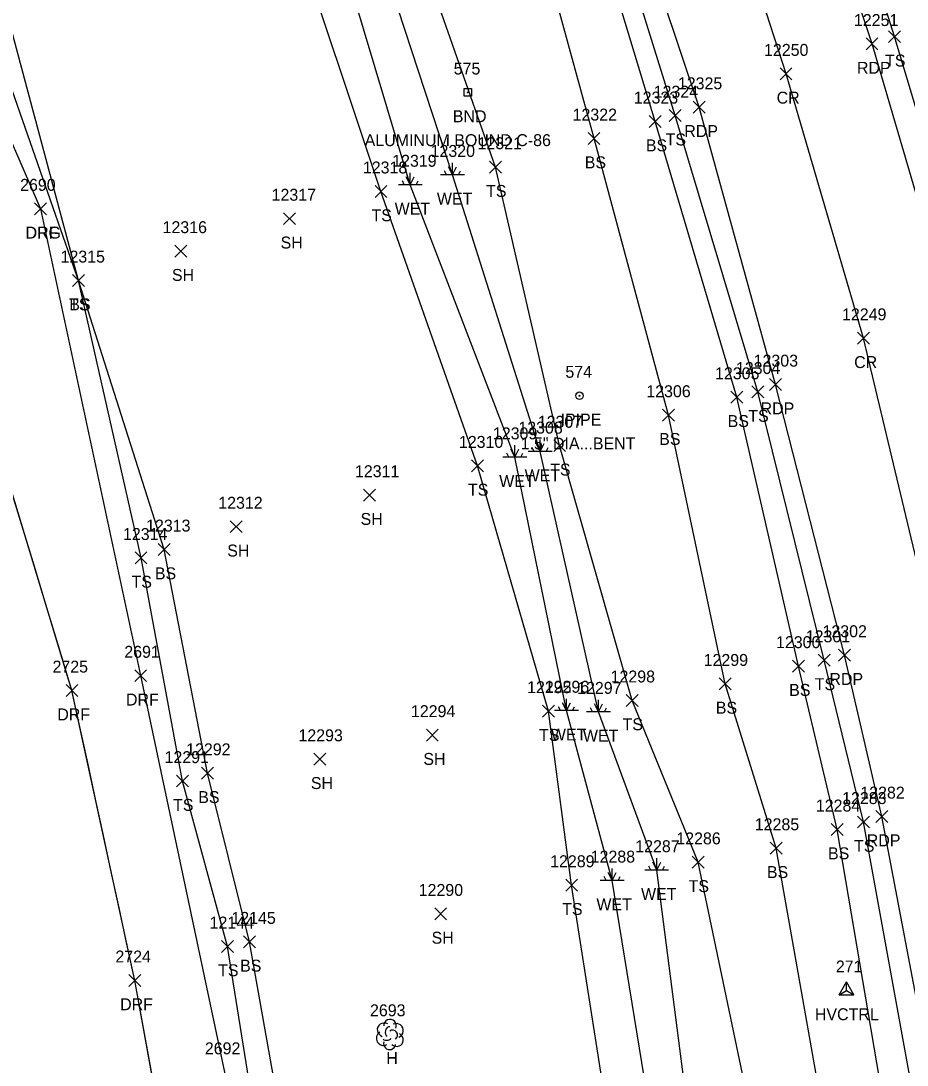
# Model space of a CAD drawing. Extents: x 1439173 to 1457902, y 641926 to 659889.
# Drawn here: x 1447660.8 to 1447809.3, y 649425.5 to 649600.4 of the extents above; entities that cross this region are included whole.
import ezdxf

# ---------------------------------------------------------------- set-up
doc = ezdxf.new("R2010")
doc.units = 0
for name, color, linetype in [('C_A', 7, 'Continuous'), ('C_I', 7, 'Continuous'), ('CPSM', 7, 'Continuous'), ('L_A', 7, 'Continuous'), ('L_I', 7, 'Continuous'), ('L_TIC', 7, 'Continuous'), ('LELB', 7, 'Continuous'), ('Level 18', 7, 'Continuous'), ('LSOGP', 7, 'Continuous'), ('LTD', 7, 'Continuous'), ('LWET', 7, 'Continuous'), ('M_A', 7, 'Continuous'), ('M_C', 7, 'Continuous'), ('M_I', 7, 'Continuous'), ('MPIP', 7, 'Continuous'), ('P_A', 7, 'Continuous'), ('P_I', 7, 'Continuous'), ('P_TIC', 7, 'Continuous'), ('PET', 7, 'Continuous'), ('PRC', 7, 'Continuous'), ('R_A', 7, 'Continuous'), ('R_I', 7, 'Continuous'), ('R_TIC', 7, 'Continuous'), ('RDF', 7, 'Continuous'), ('RDG', 7, 'Continuous')]:
    doc.layers.add(name, color=color, linetype=linetype)

msp = doc.modelspace()

# ---------------------------------------------------------------- linework, layer by layer
at = {"layer": 'CPSM'}
for p, q in [((1447797.94, 649437.3), (1447799.19, 649439.46)), ((1447800.44, 649437.3), (1447799.19, 649439.46)), ((1447799.19, 649438.02), (1447799.19, 649439.46)), ((1447797.94, 649437.3), (1447799.19, 649438.02)), ((1447797.94, 649437.3), (1447800.44, 649437.3)), ((1447799.19, 649438.02), (1447799.19, 649438.02)), ((1447799.19, 649438.02), (1447800.44, 649437.3))]:
    msp.add_line(p, q, dxfattribs=at)
at = {"layer": 'L_TIC'}
for points in [[(1447806.24, 649596.79), (1447808.24, 649598.79)], [(1447808.24, 649596.79), (1447806.24, 649598.79)], [(1447769.47, 649583.57), (1447771.47, 649585.57)], [(1447771.47, 649583.57), (1447769.47, 649585.57)], [(1447766.13, 649582.58), (1447768.13, 649584.58)], [(1447768.13, 649582.58), (1447766.13, 649584.58)], [(1447755.88, 649579.73), (1447757.88, 649581.73)], [(1447757.88, 649579.73), (1447755.88, 649581.73)], [(1447739.38, 649574.94), (1447741.38, 649576.94)], [(1447741.38, 649574.94), (1447739.38, 649576.94)], [(1447720.18, 649570.87), (1447722.18, 649572.87)], [(1447722.18, 649570.87), (1447720.18, 649572.87)], [(1447704.87, 649566.3), (1447706.87, 649568.3)], [(1447706.87, 649566.3), (1447704.87, 649568.3)], [(1447686.66, 649560.87), (1447688.66, 649562.87)], [(1447688.66, 649560.87), (1447686.66, 649562.87)], [(1447669.51, 649555.94), (1447671.51, 649557.94)], [(1447671.51, 649555.94), (1447669.51, 649557.94)], [(1447669.51, 649555.94), (1447671.51, 649557.94)], [(1447671.51, 649555.94), (1447669.51, 649557.94)], [(1447779.83, 649536.39), (1447781.83, 649538.39)], [(1447781.83, 649536.39), (1447779.83, 649538.39)], [(1447783.32, 649537.27), (1447785.32, 649539.27)], [(1447785.32, 649537.27), (1447783.32, 649539.27)], [(1447768.36, 649533.39), (1447770.36, 649535.39)], [(1447770.36, 649533.39), (1447768.36, 649535.39)], [(1447750.12, 649528.27), (1447752.12, 649530.27)], [(1447752.12, 649528.27), (1447750.12, 649530.27)], [(1447736.35, 649524.9), (1447738.35, 649526.9)], [(1447738.35, 649524.9), (1447736.35, 649526.9)], [(1447718.27, 649519.99), (1447720.27, 649521.99)], [(1447720.27, 649519.99), (1447718.27, 649521.99)], [(1447695.93, 649514.7), (1447697.93, 649516.7)], [(1447697.93, 649514.7), (1447695.93, 649516.7)], [(1447683.85, 649510.88), (1447685.85, 649512.88)], [(1447685.85, 649510.88), (1447683.85, 649512.88)], [(1447679.97, 649509.47), (1447681.97, 649511.47)], [(1447681.97, 649509.47), (1447679.97, 649511.47)], [(1447790.14, 649491.35), (1447792.14, 649493.35)], [(1447792.14, 649491.35), (1447790.14, 649493.35)], [(1447794.46, 649492.32), (1447796.46, 649494.32)], [(1447796.46, 649492.32), (1447794.46, 649494.32)], [(1447777.85, 649488.37), (1447779.85, 649490.37)], [(1447779.85, 649488.37), (1447777.85, 649490.37)], [(1447762.25, 649485.6), (1447764.25, 649487.6)], [(1447764.25, 649485.6), (1447762.25, 649487.6)], [(1447748.26, 649483.81), (1447750.26, 649485.81)], [(1447750.26, 649483.81), (1447748.26, 649485.81)], [(1447728.79, 649479.79), (1447730.79, 649481.79)], [(1447730.79, 649479.79), (1447728.79, 649481.79)], [(1447709.94, 649475.75), (1447711.94, 649477.75)], [(1447711.94, 649475.75), (1447709.94, 649477.75)], [(1447691.12, 649473.4), (1447693.12, 649475.4)], [(1447693.12, 649473.4), (1447691.12, 649475.4)], [(1447686.93, 649472.09), (1447688.93, 649474.09)], [(1447688.93, 649472.09), (1447686.93, 649474.09)], [(1447801.04, 649465.23), (1447803.04, 649467.23)], [(1447803.04, 649465.23), (1447801.04, 649467.23)], [(1447796.64, 649463.98), (1447798.64, 649465.98)], [(1447798.64, 649463.98), (1447796.64, 649465.98)], [(1447786.41, 649460.84), (1447788.41, 649462.84)], [(1447788.41, 649460.84), (1447786.41, 649462.84)], [(1447773.32, 649458.48), (1447775.32, 649460.48)], [(1447775.32, 649458.48), (1447773.32, 649460.48)], [(1447752.13, 649454.65), (1447754.13, 649456.65)], [(1447754.13, 649454.65), (1447752.13, 649456.65)], [(1447730.18, 649449.84), (1447732.18, 649451.84)], [(1447732.18, 649449.84), (1447730.18, 649451.84)], [(1447694.48, 649444.38), (1447696.48, 649446.38)], [(1447696.48, 649444.38), (1447694.48, 649446.38)], [(1447698.13, 649445.16), (1447700.13, 649447.16)], [(1447700.13, 649445.16), (1447698.13, 649447.16)]]:
    msp.add_lwpolyline(points, dxfattribs=at)
at = {"layer": 'LELB'}
for points in [[(1447730.5, 649285.26), (1447734.83, 649292.56), (1447732.62, 649298.09), (1447723.83, 649298.19), (1447717.11, 649328.87), (1447713.23, 649362.47), (1447706.9, 649402.52), (1447699.13, 649446.16), (1447692.12, 649474.4), (1447684.85, 649511.88), (1447670.51, 649556.94), (1447655.97, 649598.42), (1447637.8, 649644.95), (1447622.4, 649687.86), (1447608.89, 649729.6), (1447593.67, 649770.44), (1447575.46, 649815.79), (1447562.86, 649848.4), (1447554.19, 649874.88), (1447552.63, 649884.49), (1447542.97, 649910.93), (1447521.07, 649931.1), (1447514.36, 649939.79), (1447497.71, 649950.73)], [(1447795.7, 649414.81), (1447787.41, 649461.84), (1447778.85, 649489.37), (1447769.36, 649534.39), (1447756.88, 649580.73), (1447744.18, 649627.27), (1447726.43, 649669.82), (1447713.55, 649713.57), (1447694.41, 649753.88), (1447681.17, 649798.53), (1447667.26, 649833.39), (1447649.98, 649874.71), (1447636.21, 649906.86), (1447628.99, 649931.2)], [(1447764, 649369.28), (1447760.38, 649409.37), (1447753.13, 649455.65), (1447749.26, 649484.81), (1447737.35, 649525.9), (1447721.18, 649571.87), (1447706.07, 649617.1), (1447690.78, 649660.87), (1447672.63, 649702.24), (1447658.26, 649744.21), (1447643.8, 649785.94), (1447625.56, 649824.58), (1447613.99, 649864.17), (1447604.48, 649892.41)], [(1447846.34, 649176.37), (1447841.87, 649210.08), (1447837.91, 649243.97), (1447832.6, 649279.07), (1447826.01, 649331.58), (1447818.58, 649378.88), (1447810.66, 649418.94), (1447802.04, 649466.23), (1447795.46, 649493.32), (1447784.32, 649538.27), (1447770.47, 649584.57), (1447755.93, 649631.27), (1447739.81, 649673.69), (1447723.82, 649718.23), (1447707.42, 649759.24)], [(1447839.61, 649175.58), (1447836, 649208.4), (1447833.33, 649243.34), (1447828.83, 649278.47), (1447821.05, 649330.93), (1447814.7, 649377.8), (1447805.74, 649417.35), (1447797.64, 649464.98), (1447791.14, 649492.35), (1447780.83, 649537.39), (1447767.13, 649583.58), (1447753.04, 649630.08), (1447736.03, 649672.65), (1447720.84, 649716.55), (1447704.44, 649757.56)], [(1447783.98, 649413.39), (1447774.32, 649459.48), (1447763.25, 649486.6), (1447751.12, 649529.27), (1447740.38, 649575.94), (1447724.53, 649621.22), (1447709.75, 649664.55), (1447695.38, 649707.33), (1447676.48, 649748.98)], [(1447876.53, 649239.49), (1447871.37, 649277.35), (1447866.11, 649316.09), (1447860.32, 649354.49), (1447852.86, 649403.04), (1447844.28, 649446.07), (1447834.7, 649493.13), (1447820.9, 649552.12), (1447807.24, 649597.79), (1447790.92, 649649.39), (1447774.29, 649691.46), (1447755.02, 649740.49)], [(1447738.05, 649202.09), (1447731.66, 649230), (1447721.01, 649265.85), (1447725.21, 649276.66), (1447718.87, 649277.23), (1447718.15, 649284.27), (1447721.83, 649287.52), (1447727.83, 649290.17), (1447727.3, 649290.3), (1447719.3, 649291.3), (1447712.91, 649328.57), (1447708.94, 649361.88), (1447702.45, 649401.85), (1447695.48, 649445.38), (1447687.93, 649473.09), (1447680.97, 649510.47), (1447670.51, 649556.94), (1447659.07, 649599.79), (1447642.92, 649646.28), (1447625.98, 649688.9), (1447611.3, 649732.41)]]:
    msp.add_lwpolyline(points, dxfattribs=at)
at = {"layer": 'Level 18'}
msp.add_lwpolyline([(1447735.11, 649589.08), (1447736.36, 649589.08), (1447736.36, 649587.83), (1447735.11, 649587.83)], close=True, dxfattribs=at)
msp.add_circle((1447735.73, 649588.45), 0.0833, dxfattribs=at)
at = {"layer": 'LSOGP'}
msp.add_lwpolyline([(1447683.77, 649418.53), (1447682.49, 649425.59), (1447681.21, 649432.64), (1447679.94, 649439.69), (1447678.62, 649445.76), (1447677.3, 649451.83), (1447675.98, 649457.9), (1447674.67, 649463.97), (1447673.35, 649470.04), (1447672.03, 649476.11), (1447670.72, 649482.18), (1447669.4, 649488.25), (1447667.3, 649495.18), (1447665.2, 649502.11), (1447663.1, 649509.04), (1447661, 649515.97), (1447658.9, 649522.9)], dxfattribs=at)
at = {"layer": 'LTD'}
msp.add_line((1447722.64, 649430.68), (1447722.64, 649430.68), dxfattribs=at)
msp.add_line((1447722.64, 649430.68), (1447722.64, 649430.68), dxfattribs=at)
msp.add_arc((1447722.69, 649432.12), 1.05, 335.5272, 180.9563, dxfattribs=at)
for centre, major_axis, ratio, start_param, end_param in [((1447721.85, 649431.35), (1.21, -0.51), 0.895232, 1.570796, 4.712389), ((1447722.44, 649431.14), (-0.208, -0.792), 0.645439, 3.141593, 6.283185), ((1447723.14, 649430.52), (-0.5, 0.667), 0.989748, 3.141593, 6.283185), ((1447723.69, 649431.27), (-1.14, -0.48), 0.949671, 1.570796, 4.712389), ((1447721.56, 649429.97), (0.58, -1.04), 0.959034, 3.141593, 6.283185), ((1447722.19, 649429.93), (-0.625, -0.083), 0.423636, 0, 3.141593), ((1447723.64, 649429.85), (-1.09, 0.79), 0.841452, 1.570796, 4.712389), ((1447722.64, 649429.18), (0.26, 1.06), 0.942809, 1.570796, 4.712389)]:
    msp.add_ellipse(centre, major_axis=major_axis, ratio=ratio, start_param=start_param, end_param=end_param, dxfattribs=at)
at = {"layer": 'LWET'}
for p, q in [((1447726.09, 649572.99), (1447726.09, 649574.99)), ((1447732.18, 649574.64), (1447731.84, 649575.3)), ((1447733.18, 649574.64), (1447732.51, 649575.97)), ((1447733.18, 649574.64), (1447733.18, 649576.64)), ((1447733.18, 649574.64), (1447733.84, 649575.97)), ((1447734.18, 649574.64), (1447734.51, 649575.3)), ((1447725.09, 649572.99), (1447724.76, 649573.66)), ((1447726.09, 649572.99), (1447725.42, 649574.32)), ((1447726.09, 649572.99), (1447726.76, 649574.32)), ((1447727.09, 649572.99), (1447727.42, 649573.66)), ((1447735.18, 649574.64), (1447731.18, 649574.64)), ((1447728.09, 649572.99), (1447724.09, 649572.99)), ((1447747.87, 649528.29), (1447747.2, 649529.62)), ((1447747.87, 649528.29), (1447747.87, 649530.29)), ((1447747.87, 649528.29), (1447748.54, 649529.62)), ((1447742.61, 649527.33), (1447742.28, 649528)), ((1447743.61, 649527.33), (1447742.95, 649528.67)), ((1447743.61, 649527.33), (1447743.61, 649529.33)), ((1447743.61, 649527.33), (1447744.28, 649528.67)), ((1447744.61, 649527.33), (1447744.95, 649528)), ((1447749.87, 649528.29), (1447745.87, 649528.29)), ((1447746.87, 649528.29), (1447746.54, 649528.96)), ((1447748.87, 649528.29), (1447749.2, 649528.96)), ((1447745.61, 649527.33), (1447741.61, 649527.33)), ((1447752.28, 649484.88), (1447751.61, 649486.21)), ((1447752.28, 649484.88), (1447752.28, 649486.88)), ((1447752.28, 649484.88), (1447752.94, 649486.21)), ((1447757.64, 649484.69), (1447756.97, 649486.02)), ((1447757.64, 649484.69), (1447757.64, 649486.69)), ((1447757.64, 649484.69), (1447758.31, 649486.02)), ((1447754.28, 649484.88), (1447750.28, 649484.88)), ((1447751.28, 649484.88), (1447750.94, 649485.54)), ((1447753.28, 649484.88), (1447753.61, 649485.54)), ((1447759.64, 649484.69), (1447755.64, 649484.69)), ((1447756.64, 649484.69), (1447756.31, 649485.36)), ((1447758.64, 649484.69), (1447758.97, 649485.36)), ((1447767.38, 649458.17), (1447766.71, 649459.5)), ((1447767.38, 649458.17), (1447767.38, 649460.17)), ((1447767.38, 649458.17), (1447768.05, 649459.5)), ((1447759.91, 649456.43), (1447759.24, 649457.76)), ((1447759.91, 649456.43), (1447759.91, 649458.43)), ((1447759.91, 649456.43), (1447760.57, 649457.76)), ((1447769.38, 649458.17), (1447765.38, 649458.17)), ((1447766.38, 649458.17), (1447766.05, 649458.83)), ((1447768.38, 649458.17), (1447768.71, 649458.83)), ((1447761.91, 649456.43), (1447757.91, 649456.43)), ((1447758.91, 649456.43), (1447758.57, 649457.09)), ((1447760.91, 649456.43), (1447761.24, 649457.09))]:
    msp.add_line(p, q, dxfattribs=at)
for points in [[(1447738.11, 649229.77), (1447758.46, 649234.97), (1447786.19, 649233.63), (1447793.13, 649251.73), (1447790.69, 649275.03), (1447781.7, 649322.13), (1447783.3, 649371.82), (1447773.3, 649412.28), (1447767.38, 649458.17), (1447757.64, 649484.69), (1447747.87, 649528.29), (1447733.18, 649574.64), (1447718.38, 649619.83), (1447701.12, 649663.52), (1447690.28, 649705.63), (1447669.79, 649746.65)], [(1447738.11, 649229.77), (1447732.72, 649266.82), (1447731.36, 649277.05), (1447729.37, 649280.71), (1447721.42, 649280.27), (1447721.21, 649282.28), (1447730.5, 649285.26), (1447749.76, 649296.23), (1447759.46, 649304.34), (1447763.74, 649321.38), (1447771.87, 649369.93), (1447767.42, 649410.53), (1447759.91, 649456.43), (1447752.28, 649484.88), (1447743.61, 649527.33), (1447726.09, 649572.99), (1447712.38, 649618.78), (1447693.4, 649661.9), (1447680.05, 649704.03), (1447662.17, 649744.69)]]:
    msp.add_lwpolyline(points, dxfattribs=at)
at = {"layer": 'MPIP'}
for radius in [0.625, 0.0833]:
    msp.add_circle((1447754.44, 649537.64), radius, dxfattribs=at)
at = {"layer": 'P_TIC'}
for points in [[(1447802.46, 649595.57), (1447804.46, 649597.57)], [(1447804.46, 649595.57), (1447802.46, 649597.57)], [(1447788.05, 649590.57), (1447790.05, 649592.57)], [(1447790.05, 649590.57), (1447788.05, 649592.57)], [(1447773.52, 649584.97), (1447775.52, 649586.97)], [(1447775.52, 649584.97), (1447773.52, 649586.97)], [(1447801.04, 649546.27), (1447803.04, 649548.27)], [(1447803.04, 649546.27), (1447801.04, 649548.27)], [(1447786.3, 649538.51), (1447788.3, 649540.51)], [(1447788.3, 649538.51), (1447786.3, 649540.51)], [(1447797.84, 649493.18), (1447799.84, 649495.18)], [(1447799.84, 649493.18), (1447797.84, 649495.18)], [(1447804.09, 649466.15), (1447806.09, 649468.15)], [(1447806.09, 649466.15), (1447804.09, 649468.15)]]:
    msp.add_lwpolyline(points, dxfattribs=at)
at = {"layer": 'PET'}
for points in [[(1447849.73, 649176.85), (1447845.09, 649210.83), (1447840.91, 649244.84), (1447836.3, 649279.67), (1447828.86, 649332.24), (1447821.44, 649379.38), (1447814.07, 649420.15), (1447805.09, 649467.15), (1447798.84, 649494.18), (1447787.3, 649539.51), (1447774.52, 649585.97), (1447758.84, 649632.66), (1447743.77, 649675.2), (1447727.24, 649719.06), (1447711.09, 649760.24)], [(1447871.78, 649238.56), (1447866.81, 649277.49), (1447861.78, 649315.79), (1447855.78, 649353.42), (1447847.68, 649401.96), (1447840.08, 649445.24), (1447830.55, 649491.73), (1447816.67, 649551.63), (1447803.46, 649596.57), (1447786.54, 649647.62), (1447770.26, 649690.21), (1447751.9, 649738.85)]]:
    msp.add_lwpolyline(points, dxfattribs=at)
at = {"layer": 'PRC'}
msp.add_lwpolyline([(1447922.05, 648736.93), (1447916.64, 648778.15), (1447910.27, 648824.18), (1447904.7, 648868.93), (1447898.12, 648915.43), (1447893.31, 648954.8), (1447887.64, 648996.55), (1447880.91, 649046.05), (1447877.83, 649074.56), (1447871.42, 649121.75), (1447866.3, 649164.93), (1447861.97, 649198.82), (1447856.91, 649237.59), (1447851.83, 649275.88), (1447846.3, 649313.42), (1447840.87, 649352.48), (1447833.11, 649400.15), (1447825.79, 649441.89), (1447815.69, 649490.23), (1447802.04, 649547.27), (1447789.05, 649591.57), (1447772.48, 649642.76), (1447756.88, 649685.17), (1447724.87, 649768.37)], dxfattribs=at)
at = {"layer": 'R_TIC'}
for points in [[(1447663.11, 649567.96), (1447665.11, 649569.96)], [(1447665.11, 649567.96), (1447663.11, 649569.96)], [(1447663.11, 649567.96), (1447665.11, 649569.96)], [(1447665.11, 649567.96), (1447663.11, 649569.96)], [(1447679.91, 649489.74), (1447681.91, 649491.74)], [(1447681.91, 649489.74), (1447679.91, 649491.74)], [(1447668.4, 649487.25), (1447670.4, 649489.25)], [(1447670.4, 649487.25), (1447668.4, 649489.25)], [(1447678.94, 649438.69), (1447680.94, 649440.69)], [(1447680.94, 649438.69), (1447678.94, 649440.69)]]:
    msp.add_lwpolyline(points, dxfattribs=at)
at = {"layer": 'RDF'}
for points in [[(1447700.8, 649289.9), (1447695.98, 649336.55), (1447690.16, 649383.27), (1447679.94, 649439.69), (1447669.4, 649488.25), (1447635.81, 649599.13)], [(1447664.11, 649568.96), (1447680.91, 649490.74), (1447694.98, 649424.31), (1447704.27, 649362.87), (1447712.19, 649289.79)]]:
    msp.add_lwpolyline(points, dxfattribs=at)
at = {"layer": 'RDG'}
msp.add_lwpolyline([(1447479.38, 649972.92), (1447474.34, 649957.31), (1447482.4, 649941.46), (1447514.35, 649906.78), (1447530.78, 649886.37), (1447545.59, 649859.38), (1447545.53, 649859.41), (1447576.85, 649789.3), (1447597.18, 649745.52), (1447618.3, 649697.1), (1447647.25, 649607.78), (1447664.11, 649568.96)], dxfattribs=at)

# ---------------------------------------------------------------- texts
at = {"layer": 'C_A'}
msp.add_text('HVCTRL', height=2, dxfattribs=at).set_placement((1447793.89, 649433.02))
at = {"layer": 'C_I'}
msp.add_text('271', height=2, dxfattribs=at).set_placement((1447797.4, 649441.02))
at = {"layer": 'L_A'}
for s, p in [('TS', (1447805.65, 649592.79)), ('BS', (1447765.57, 649578.58)), ('TS', (1447768.88, 649579.57)), ('BS', (1447755.32, 649575.73)), ('WET', (1447730.55, 649569.64)), ('TS', (1447738.79, 649570.94)), ('WET', (1447723.47, 649567.99)), ('TS', (1447719.59, 649566.87)), ('SH', (1447704.36, 649562.3)), ('SH', (1447686.15, 649556.87)), ('TS', (1447668.92, 649551.94)), ('BS', (1447668.95, 649551.94)), ('TS', (1447782.73, 649533.27)), ('BS', (1447779.27, 649532.39)), ('BS', (1447767.8, 649529.39)), ('TS', (1447749.53, 649524.27)), ('WET', (1447740.99, 649522.33)), ('WET', (1447745.25, 649523.29)), ('TS', (1447735.76, 649520.9)), ('SH', (1447717.76, 649515.99)), ('SH', (1447695.42, 649510.7)), ('BS', (1447683.29, 649506.88)), ('TS', (1447679.38, 649505.47)), ('BS', (1447789.58, 649487.35)), ('TS', (1447793.87, 649488.32)), ('BS', (1447777.29, 649484.37)), ('TS', (1447761.66, 649481.6)), ('TS', (1447747.67, 649479.81)), ('WET', (1447749.65, 649479.88)), ('WET', (1447755.02, 649479.69)), ('SH', (1447728.28, 649475.79)), ('SH', (1447709.43, 649471.75)), ('TS', (1447686.34, 649468.09)), ('BS', (1447690.56, 649469.4)), ('TS', (1447800.45, 649461.23)), ('BS', (1447796.09, 649459.98)), ('BS', (1447785.85, 649456.84)), ('TS', (1447772.73, 649454.48)), ('WET', (1447764.76, 649453.17)), ('TS', (1447751.54, 649450.65)), ('WET', (1447757.28, 649451.43)), ('SH', (1447729.66, 649445.84)), ('TS', (1447693.89, 649440.38)), ('BS', (1447697.57, 649441.16)), ('H', (1447722.08, 649425.68))]:
    msp.add_text(s, height=2, dxfattribs=at).set_placement(p)
at = {"layer": 'L_I'}
for s, p in [('12324', (1447766.88, 649587.57)), ('12323', (1447763.54, 649586.58)), ('12322', (1447753.29, 649583.73)), ('12321', (1447737.36, 649578.94)), ('12320', (1447729.5, 649577.64)), ('12318', (1447718.15, 649574.87)), ('12319', (1447723.06, 649575.99)), ('12317', (1447702.85, 649570.3)), ('12316', (1447684.58, 649564.87)), ('12315', (1447667.49, 649559.94)), ('12315', (1447667.49, 649559.94)), ('12305', (1447777.16, 649540.39)), ('12304', (1447780.66, 649541.27)), ('12306', (1447765.64, 649537.39)), ('12308', (1447744.2, 649531.29)), ('12307', (1447747.45, 649532.27)), ('12309', (1447739.94, 649530.33)), ('12310', (1447734.24, 649528.9)), ('12311', (1447716.82, 649523.99)), ('12312', (1447693.91, 649518.7)), ('12314', (1447677.95, 649513.47)), ('12313', (1447681.82, 649514.88)), ('12301', (1447792.36, 649496.32)), ('12300', (1447787.38, 649495.35)), ('12299', (1447775.25, 649492.37)), ('12298', (1447759.66, 649489.6)), ('12295', (1447745.67, 649487.81)), ('12296', (1447748.63, 649487.88)), ('12297', (1447754.05, 649487.69)), ('12294', (1447726.2, 649483.79)), ('12293', (1447707.35, 649479.75)), ('12292', (1447688.53, 649477.4)), ('12291', (1447684.91, 649476.09)), ('12284', (1447794.05, 649467.98)), ('12283', (1447798.45, 649469.23)), ('12285', (1447783.82, 649464.84)), ('12287', (1447763.79, 649461.17)), ('12286', (1447770.67, 649462.48)), ('12288', (1447756.32, 649459.43)), ('12289', (1447749.53, 649458.65)), ('12290', (1447727.5, 649453.84)), ('12145', (1447696.11, 649449.16)), ('12144', (1447692.46, 649448.38)), ('2693', (1447719.34, 649433.68))]:
    msp.add_text(s, height=2, dxfattribs=at).set_placement(p)
at = {"layer": 'M_A'}
for s, p in [('BND', (1447733.22, 649583.45)), ('IPIPE', (1447751.27, 649532.64))]:
    msp.add_text(s, height=2, dxfattribs=at).set_placement(p)
at = {"layer": 'M_C'}
for s, p in [('ALUMINUM BOUND C-86', (1447718.45, 649579.45)), ('1.5" DIA...BENT', (1447744.59, 649528.64))]:
    msp.add_text(s, height=2, dxfattribs=at).set_placement(p)
at = {"layer": 'M_I'}
for s, p in [('575', (1447733.37, 649591.45)), ('574', (1447752.08, 649540.64))]:
    msp.add_text(s, height=2, dxfattribs=at).set_placement(p)
at = {"layer": 'P_A'}
for s, p in [('RDP', (1447800.94, 649591.57)), ('CR', (1447787.48, 649586.57)), ('RDP', (1447772.01, 649580.97)), ('CR', (1447800.47, 649542.27)), ('RDP', (1447784.79, 649534.51)), ('RDP', (1447796.32, 649489.18)), ('RDP', (1447802.58, 649462.15))]:
    msp.add_text(s, height=2, dxfattribs=at).set_placement(p)
at = {"layer": 'P_I'}
for s, p in [('12251', (1447800.43, 649599.57)), ('12250', (1447785.37, 649594.57)), ('12325', (1447770.93, 649588.97)), ('12249', (1447798.44, 649550.27)), ('12303', (1447783.63, 649542.51)), ('12302', (1447795.17, 649497.18)), ('12282', (1447801.5, 649470.15))]:
    msp.add_text(s, height=2, dxfattribs=at).set_placement(p)
at = {"layer": 'R_A'}
for s, p in [('DRG', (1447661.6, 649563.96)), ('DRF', (1447661.64, 649563.96)), ('DRF', (1447678.45, 649485.74)), ('DRF', (1447666.94, 649483.25)), ('DRF', (1447677.47, 649434.69))]:
    msp.add_text(s, height=2, dxfattribs=at).set_placement(p)
at = {"layer": 'R_I'}
for s, p in [('2690', (1447660.71, 649571.96)), ('2690', (1447660.71, 649571.96)), ('2691', (1447678.17, 649493.74)), ('2725', (1447666.14, 649491.25)), ('2724', (1447676.68, 649442.69)), ('2692', (1447691.67, 649427.31))]:
    msp.add_text(s, height=2, dxfattribs=at).set_placement(p)

doc.saveas('drawing.dxf')
